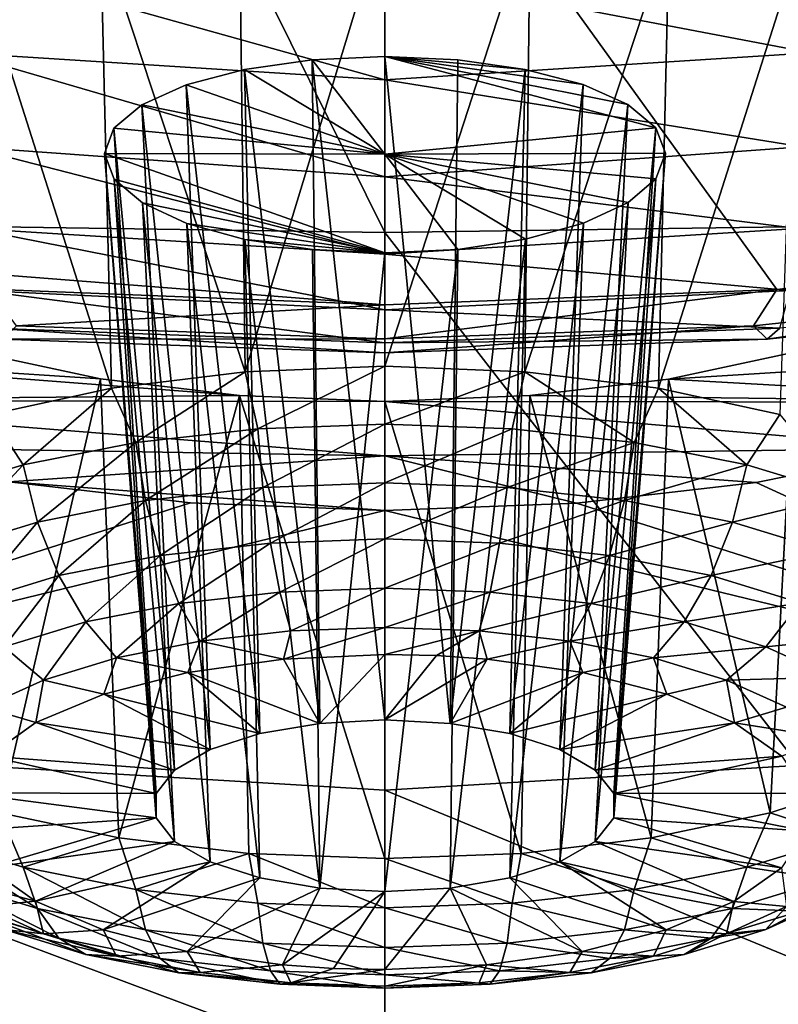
# Model space of a CAD drawing. Header units: metres. Extents: x -106 to 264, y -111 to 81.
# Tile 375 of 549: x 199.21 to 200.85, y 13.22 to 15.35. Entities that reach past the tile are written whole.
import ezdxf

# ---------------------------------------------------------------- set-up
doc = ezdxf.new("R2010")
doc.units = ezdxf.units.M
doc.layers.add('solid_20422013', color=7, linetype='CONTINUOUS')

msp = doc.modelspace()

# ---------------------------------------------------------------- linework, layer by layer
at = {"layer": 'solid_20422013'}
for points in [[(198.050308, 18.825361, 229.589203), (197.341156, 14.932157, 236.316895), (200, 14.893403, 236.424545)], [(198.050308, 18.825361, 229.589203), (200, 14.893403, 236.424545), (200, 18.797649, 229.666183)], [(202.657104, 14.930746, 236.31926), (201.948624, 18.824211, 229.591354), (200, 18.797649, 229.666183)], [(202.657104, 14.930746, 236.31926), (200, 18.797649, 229.666183), (200, 14.893403, 236.424545)], [(198.29425, 14.870348, 144.430344), (198.415222, 16.741348, 139.967499), (200, 15.946752, 141.829239)], [(201.582458, 16.74132, 139.967255), (201.668716, 14.864829, 144.438721), (200, 15.946752, 141.829239)], [(198.29425, 14.870348, 144.430344), (200, 15.946752, 141.829239), (200, 14.737147, 144.636444)], [(200.847443, 14.769706, 144.586182), (200, 14.737147, 144.636444), (200, 15.946752, 141.829239)], [(201.668716, 14.864829, 144.438721), (200.847443, 14.769706, 144.586182), (200, 15.946752, 141.829239)], [(199.697479, 14.591972, 161.025864), (199.38501, 15.541018, 161.434311), (199.685532, 15.573147, 161.341843)], [(199.697479, 14.591972, 161.025864), (199.685532, 15.573147, 161.341843), (200, 15.583456, 161.310364)], [(199.697479, 14.591972, 161.025864), (200, 15.583456, 161.310364), (200, 14.60396, 160.99588)], [(200, 14.60396, 160.99588), (200, 15.583456, 161.310364), (200.314133, 15.573167, 161.341782)], [(200.302521, 14.591972, 161.025864), (200, 14.60396, 160.99588), (200.314133, 15.573167, 161.341782)], [(200.302521, 14.591972, 161.025864), (200.314133, 15.573167, 161.341782), (200.614456, 15.541097, 161.434082)], [(199.4086, 14.556549, 161.114426), (199.11142, 15.489079, 161.583893), (199.38501, 15.541018, 161.434311)], [(199.697479, 14.591972, 161.025864), (199.4086, 14.556549, 161.114426), (199.38501, 15.541018, 161.434311)], [(200.5914, 14.556549, 161.114426), (200.302521, 14.591972, 161.025864), (200.614456, 15.541097, 161.434082)], [(200.5914, 14.556549, 161.114426), (200.614456, 15.541097, 161.434082), (200.887848, 15.489256, 161.583389)], [(200, 15.223277, 146.159729), (200, 15.457694, 146.265884), (199.040359, 15.491342, 146.20636)], [(199.079254, 15.281791, 146.120621), (200, 15.223277, 146.159729), (199.040359, 15.491342, 146.20636)], [(199.4086, 14.556549, 161.114426), (199.146332, 14.499287, 161.257584), (199.11142, 15.489079, 161.583893)], [(200.920822, 15.281923, 146.120651), (200.969025, 15.492273, 146.205276), (200, 15.457694, 146.265884)], [(200.853668, 14.499287, 161.257584), (200.5914, 14.556549, 161.114426), (200.887848, 15.489256, 161.583389)], [(200.920822, 15.281923, 146.120651), (200, 15.457694, 146.265884), (200, 15.223277, 146.159729)], [(199.079254, 15.281791, 146.120621), (200, 15.01379, 146.003159), (200, 15.223277, 146.159729)], [(199.079254, 15.281791, 146.120621), (199.097656, 15.078271, 145.980927), (200, 15.01379, 146.003159)], [(200, 15.273614, 162.156143), (199.842575, 15.266685, 162.175751), (200, 13.839179, 161.695587)], [(200, 15.062906, 162.723267), (199.842575, 15.266685, 162.175751), (200, 15.273614, 162.156143)], [(200.920822, 15.281923, 146.120651), (200, 15.223277, 146.159729), (200.90213, 15.078354, 145.980972)], [(200, 15.273614, 162.156143), (200, 13.839179, 161.695587), (200.140869, 13.831658, 161.714401)], [(200.157227, 15.266706, 162.17569), (200, 15.273614, 162.156143), (200.140869, 13.831658, 161.714401)], [(200.585449, 15.119403, 162.577515), (200, 15.062906, 162.723267), (200, 15.273614, 162.156143)], [(200.524857, 15.169947, 162.440659), (200.585449, 15.119403, 162.577515), (200, 15.273614, 162.156143)], [(200.428711, 15.213019, 162.32309), (200.524857, 15.169947, 162.440659), (200, 15.273614, 162.156143)], [(200.303421, 15.245904, 162.232681), (200.428711, 15.213019, 162.32309), (200, 15.273614, 162.156143)], [(200.157227, 15.266706, 162.17569), (200.303421, 15.245904, 162.232681), (200, 15.273614, 162.156143)], [(199.842575, 15.266685, 162.175751), (199.696045, 15.245799, 162.232971), (199.859131, 13.831658, 161.714401)], [(200, 15.062906, 162.723267), (199.696045, 15.245799, 162.232971), (199.842575, 15.266685, 162.175751)], [(199.842575, 15.266685, 162.175751), (199.859131, 13.831658, 161.714401), (200, 13.839179, 161.695587)], [(200.157227, 15.266706, 162.17569), (200.140869, 13.831658, 161.714401), (200.303421, 15.245904, 162.232681)], [(199.696045, 15.245799, 162.232971), (199.570389, 15.21271, 162.323929), (199.729675, 13.809703, 161.769287)], [(200, 15.062906, 162.723267), (199.570389, 15.21271, 162.323929), (199.696045, 15.245799, 162.232971)], [(199.696045, 15.245799, 162.232971), (199.729675, 13.809703, 161.769287), (199.859131, 13.831658, 161.714401)], [(200.303421, 15.245904, 162.232681), (200.140869, 13.831658, 161.714401), (200.270325, 13.809703, 161.769287)], [(200.303421, 15.245904, 162.232681), (200.270325, 13.809703, 161.769287), (200.428711, 15.213019, 162.32309)], [(199.570389, 15.21271, 162.323929), (199.474182, 15.169371, 162.442215), (199.622131, 13.775093, 161.85582)], [(200, 15.062906, 162.723267), (199.474182, 15.169371, 162.442215), (199.570389, 15.21271, 162.323929)], [(199.570389, 15.21271, 162.323929), (199.622131, 13.775093, 161.85582), (199.729675, 13.809703, 161.769287)], [(200, 15.223277, 146.159729), (200, 15.01379, 146.003159), (200.90213, 15.078354, 145.980972)], [(200.428711, 15.213019, 162.32309), (200.270325, 13.809703, 161.769287), (200.377869, 13.775093, 161.85582)], [(200.428711, 15.213019, 162.32309), (200.377869, 13.775093, 161.85582), (200.524857, 15.169947, 162.440659)], [(199.474182, 15.169371, 162.442215), (199.413971, 15.118643, 162.579575), (199.545181, 13.730632, 161.96698)], [(200, 15.062906, 162.723267), (199.413971, 15.118643, 162.579575), (199.474182, 15.169371, 162.442215)], [(199.474182, 15.169371, 162.442215), (199.545181, 13.730632, 161.96698), (199.622131, 13.775093, 161.85582)], [(200.524857, 15.169947, 162.440659), (200.377869, 13.775093, 161.85582), (200.454819, 13.730632, 161.96698)], [(200.524857, 15.169947, 162.440659), (200.454819, 13.730632, 161.96698), (200.585449, 15.119403, 162.577515)], [(199.413971, 15.118643, 162.579575), (199.393707, 15.063953, 162.726608), (199.505096, 13.679921, 162.093765)], [(200, 15.062906, 162.723267), (199.393707, 15.063953, 162.726608), (199.413971, 15.118643, 162.579575)], [(199.413971, 15.118643, 162.579575), (199.505096, 13.679921, 162.093765), (199.545181, 13.730632, 161.96698)], [(200.585449, 15.119403, 162.577515), (200.606293, 15.064783, 162.72438), (200, 15.062906, 162.723267)], [(200.585449, 15.119403, 162.577515), (200.454819, 13.730632, 161.96698), (200.494904, 13.679921, 162.093765)], [(200.585449, 15.119403, 162.577515), (200.494904, 13.679921, 162.093765), (200.606293, 15.064783, 162.72438)], [(199.097656, 15.078271, 145.980927), (200, 14.846483, 145.809662), (200, 15.01379, 146.003159)], [(199.097656, 15.078271, 145.980927), (199.106873, 14.901903, 145.79184), (200, 14.846483, 145.809662)], [(200.90213, 15.078354, 145.980972), (200, 15.01379, 146.003159), (200.89296, 14.901969, 145.791855)], [(199.393707, 15.063953, 162.726608), (199.505096, 13.627069, 162.225906), (199.505096, 13.679921, 162.093765)], [(199.393707, 15.063953, 162.726608), (199.414703, 15.008873, 162.87323), (199.505096, 13.627069, 162.225906)], [(199.393707, 15.063953, 162.726608), (200, 14.849306, 163.291916), (199.414703, 15.008873, 162.87323)], [(200, 15.062906, 162.723267), (200, 14.849306, 163.291916), (199.393707, 15.063953, 162.726608)], [(200.606293, 15.064783, 162.72438), (200.585876, 15.009629, 162.871231), (200, 15.062906, 162.723267)], [(200.157211, 14.856784, 163.272583), (200, 14.849306, 163.291916), (200, 15.062906, 162.723267)], [(200.303619, 14.878563, 163.215866), (200.157211, 14.856784, 163.272583), (200, 15.062906, 162.723267)], [(200.42926, 14.913101, 163.125656), (200.303619, 14.878563, 163.215866), (200, 15.062906, 162.723267)], [(200.525528, 14.957892, 163.008118), (200.42926, 14.913101, 163.125656), (200, 15.062906, 162.723267)], [(200.585876, 15.009629, 162.871231), (200.525528, 14.957892, 163.008118), (200, 15.062906, 162.723267)], [(200.606293, 15.064783, 162.72438), (200.494904, 13.679921, 162.093765), (200.494904, 13.627069, 162.225906)], [(200.606293, 15.064783, 162.72438), (200.494904, 13.627069, 162.225906), (200.585876, 15.009629, 162.871231)], [(200, 15.01379, 146.003159), (200, 14.846483, 145.809662), (200.89296, 14.901969, 145.791855)], [(199.414703, 15.008873, 162.87323), (199.545181, 13.57636, 162.352692), (199.505096, 13.627069, 162.225906)], [(199.414703, 15.008873, 162.87323), (199.475418, 14.95731, 163.009644), (199.545181, 13.57636, 162.352692)], [(199.414703, 15.008873, 162.87323), (200, 14.849306, 163.291916), (199.475418, 14.95731, 163.009644)], [(200.585876, 15.009629, 162.871231), (200.494904, 13.627069, 162.225906), (200.454819, 13.57636, 162.352692)], [(200.585876, 15.009629, 162.871231), (200.454819, 13.57636, 162.352692), (200.525528, 14.957892, 163.008118)], [(199.475418, 14.95731, 163.009644), (199.622131, 13.531898, 162.463852), (199.545181, 13.57636, 162.352692)], [(199.475418, 14.95731, 163.009644), (199.571777, 14.912734, 163.126617), (199.622131, 13.531898, 162.463852)], [(199.475418, 14.95731, 163.009644), (200, 14.849306, 163.291916), (199.571777, 14.912734, 163.126617)], [(200.525528, 14.957892, 163.008118), (200.454819, 13.57636, 162.352692), (200.377869, 13.531898, 162.463852)], [(200.525528, 14.957892, 163.008118), (200.377869, 13.531898, 162.463852), (200.42926, 14.913101, 163.125656)], [(197.341156, 14.932157, 236.316895), (196.739304, 10.696243, 242.84494), (200, 10.649452, 242.974915)], [(197.341156, 14.932157, 236.316895), (200, 10.649452, 242.974915), (200, 14.893403, 236.424545)], [(203.260788, 10.694852, 242.846985), (202.657104, 14.930746, 236.31926), (200, 14.893403, 236.424545)], [(199.571777, 14.912734, 163.126617), (199.729675, 13.497289, 162.550385), (199.622131, 13.531898, 162.463852)], [(199.571777, 14.912734, 163.126617), (199.697205, 14.878391, 163.216309), (199.729675, 13.497289, 162.550385)], [(199.571777, 14.912734, 163.126617), (200, 14.849306, 163.291916), (199.697205, 14.878391, 163.216309)], [(200.42926, 14.913101, 163.125656), (200.377869, 13.531898, 162.463852), (200.270325, 13.497289, 162.550385)], [(200.42926, 14.913101, 163.125656), (200.270325, 13.497289, 162.550385), (200.303619, 14.878563, 163.215866)], [(199.106873, 14.901903, 145.79184), (200, 14.725793, 145.589432), (200, 14.846483, 145.809662)], [(199.106873, 14.901903, 145.79184), (199.123352, 14.767463, 145.563965), (200, 14.725793, 145.589432)], [(200.89296, 14.901969, 145.791855), (200, 14.846483, 145.809662), (200.876511, 14.767514, 145.563965)], [(203.260788, 10.694852, 242.846985), (200, 14.893403, 236.424545), (200, 10.649452, 242.974915)], [(199.144485, 14.770468, 144.584915), (198.29425, 14.870348, 144.430344), (200, 14.737147, 144.636444)], [(199.697205, 14.878391, 163.216309), (199.859131, 13.475333, 162.60527), (199.729675, 13.497289, 162.550385)], [(199.697205, 14.878391, 163.216309), (199.843262, 14.856739, 163.272705), (199.859131, 13.475333, 162.60527)], [(199.697205, 14.878391, 163.216309), (200, 14.849306, 163.291916), (199.843262, 14.856739, 163.272705)], [(200.303619, 14.878563, 163.215866), (200.270325, 13.497289, 162.550385), (200.140869, 13.475333, 162.60527)], [(200.303619, 14.878563, 163.215866), (200.140869, 13.475333, 162.60527), (200.157211, 14.856784, 163.272583)], [(201.580551, 14.775195, 144.68483), (200.847443, 14.769706, 144.586182), (201.668716, 14.864829, 144.438721)], [(199.843262, 14.856739, 163.272705), (200, 14.849306, 163.291916), (199.859131, 13.475333, 162.60527)], [(200, 14.849306, 163.291916), (200, 13.467812, 162.624084), (199.859131, 13.475333, 162.60527)], [(200.157211, 14.856784, 163.272583), (200.140869, 13.475333, 162.60527), (200, 13.467812, 162.624084)], [(200.157211, 14.856784, 163.272583), (200, 13.467812, 162.624084), (200, 14.849306, 163.291916)], [(200, 14.846483, 145.809662), (200, 14.725793, 145.589432), (200.876511, 14.767514, 145.563965)], [(199.123352, 14.767463, 145.563965), (200, 14.654828, 145.355362), (200, 14.725793, 145.589432)], [(199.123352, 14.767463, 145.563965), (199.146118, 14.68636, 145.312607), (200, 14.654828, 145.355362)], [(199.202805, 14.691633, 144.812866), (199.144485, 14.770468, 144.584915), (200, 14.737147, 144.636444)], [(200, 14.663525, 144.855881), (200, 14.737147, 144.636444), (200.847443, 14.769706, 144.586182)], [(200.796951, 14.691669, 144.812775), (200, 14.663525, 144.855881), (200.847443, 14.769706, 144.586182)], [(200.876511, 14.767514, 145.563965), (200, 14.725793, 145.589432), (200.853729, 14.686402, 145.312576)], [(201.580551, 14.775195, 144.68483), (200.796951, 14.691669, 144.812775), (200.847443, 14.769706, 144.586182)], [(200.826462, 14.662495, 145.056305), (200.796951, 14.691669, 144.812775), (201.580551, 14.775195, 144.68483)], [(201.638779, 14.750257, 144.922974), (200.826462, 14.662495, 145.056305), (201.580551, 14.775195, 144.68483)], [(199.202805, 14.691633, 144.812866), (200, 14.737147, 144.636444), (200, 14.663525, 144.855881)], [(200.853729, 14.686402, 145.312576), (200.826462, 14.662495, 145.056305), (201.638779, 14.750257, 144.922974)], [(200, 14.725793, 145.589432), (200, 14.654828, 145.355362), (200.853729, 14.686402, 145.312576)], [(199.146118, 14.68636, 145.312607), (199.173355, 14.662458, 145.056366), (200, 14.632969, 145.101273)], [(199.146118, 14.68636, 145.312607), (200, 14.632969, 145.101273), (200, 14.654828, 145.355362)], [(199.173355, 14.662458, 145.056366), (199.202805, 14.691633, 144.812866), (200, 14.663525, 144.855881)], [(200, 14.632969, 145.101273), (200, 14.663525, 144.855881), (200.796951, 14.691669, 144.812775)], [(200.826462, 14.662495, 145.056305), (200, 14.632969, 145.101273), (200.796951, 14.691669, 144.812775)], [(200.853729, 14.686402, 145.312576), (200, 14.654828, 145.355362), (200.826462, 14.662495, 145.056305)], [(199.685623, 14.540477, 164.105621), (198.495224, 14.530188, 164.164215), (198.233658, 14.651481, 163.860901)], [(199.385086, 14.576703, 164.014801), (198.233658, 14.651481, 163.860901), (199.111542, 14.635214, 163.867874)], [(199.685623, 14.540477, 164.105621), (198.233658, 14.651481, 163.860901), (199.385086, 14.576703, 164.014801)], [(199.173355, 14.662458, 145.056366), (200, 14.663525, 144.855881), (200, 14.632969, 145.101273)], [(200, 14.654828, 145.355362), (200, 14.632969, 145.101273), (200.826462, 14.662495, 145.056305)], [(199.166962, 13.638213, 163.410431), (199.385086, 14.576703, 164.014801), (199.111542, 14.635214, 163.867874)], [(200.612839, 14.576361, 164.015656), (201.759216, 14.64766, 163.870499), (201.494431, 14.526284, 164.173904)], [(200.612839, 14.576361, 164.015656), (200.885773, 14.634493, 163.86969), (201.759216, 14.64766, 163.870499)], [(200.833038, 13.638213, 163.410431), (200.885773, 14.634493, 163.86969), (200.612839, 14.576361, 164.015656)], [(200.833038, 13.638213, 163.410431), (201.054749, 13.710917, 163.228653), (200.885773, 14.634493, 163.86969)], [(199.460892, 14.439129, 161.072296), (199.4086, 14.556549, 161.114426), (199.697479, 14.591972, 161.025864)], [(199.725159, 14.468901, 160.997864), (199.460892, 14.439129, 161.072296), (199.697479, 14.591972, 161.025864)], [(199.725159, 14.468901, 160.997864), (199.697479, 14.591972, 161.025864), (200, 14.60396, 160.99588)], [(200, 14.478953, 160.972733), (199.725159, 14.468901, 160.997864), (200, 14.60396, 160.99588)], [(200, 14.478953, 160.972733), (200, 14.60396, 160.99588), (200.302521, 14.591972, 161.025864)], [(200.274841, 14.468901, 160.997864), (200, 14.478953, 160.972733), (200.302521, 14.591972, 161.025864)], [(200.539108, 14.439129, 161.072296), (200.274841, 14.468901, 160.997864), (200.302521, 14.591972, 161.025864)], [(200.539108, 14.439129, 161.072296), (200.302521, 14.591972, 161.025864), (200.5914, 14.556549, 161.114426)], [(199.166962, 13.638213, 163.410431), (199.424133, 13.583952, 163.546082), (199.385086, 14.576703, 164.014801)], [(199.424133, 13.583952, 163.546082), (199.685623, 14.540477, 164.105621), (199.385086, 14.576703, 164.014801)], [(200.313248, 14.540385, 164.105835), (200.612839, 14.576361, 164.015656), (201.494431, 14.526284, 164.173904)], [(200.575867, 13.583952, 163.546082), (200.612839, 14.576361, 164.015656), (200.313248, 14.540385, 164.105835)], [(200.575867, 13.583952, 163.546082), (200.833038, 13.638213, 163.410431), (200.612839, 14.576361, 164.015656)], [(199.217331, 14.390783, 161.193161), (199.146332, 14.499287, 161.257584), (199.4086, 14.556549, 161.114426)], [(199.460892, 14.439129, 161.072296), (199.217331, 14.390783, 161.193161), (199.4086, 14.556549, 161.114426)], [(200.782669, 14.390783, 161.193161), (200.539108, 14.439129, 161.072296), (200.5914, 14.556549, 161.114426)], [(200.782669, 14.390783, 161.193161), (200.5914, 14.556549, 161.114426), (200.853668, 14.499287, 161.257584)], [(199.685623, 14.540477, 164.105621), (200, 14.527966, 164.136215), (198.495224, 14.530188, 164.164215)], [(200, 14.410505, 164.441666), (198.818604, 14.42989, 164.411789), (198.495224, 14.530188, 164.164215)], [(200, 14.410505, 164.441666), (198.495224, 14.530188, 164.164215), (200, 14.527966, 164.136215)], [(199.424133, 13.583952, 163.546082), (199.705811, 13.550444, 163.629868), (199.685623, 14.540477, 164.105621)], [(199.685623, 14.540477, 164.105621), (200, 13.539113, 163.658188), (200, 14.527966, 164.136215)], [(199.705811, 13.550444, 163.629868), (200, 13.539113, 163.658188), (199.685623, 14.540477, 164.105621)], [(200.313248, 14.540385, 164.105835), (201.494431, 14.526284, 164.173904), (200, 14.527966, 164.136215)], [(200.294189, 13.550444, 163.629868), (200.313248, 14.540385, 164.105835), (200, 14.527966, 164.136215)], [(200, 14.527966, 164.136215), (201.494431, 14.526284, 164.173904), (201.170166, 14.426994, 164.4189)], [(200, 14.410505, 164.441666), (200, 14.527966, 164.136215), (201.170166, 14.426994, 164.4189)], [(200, 13.539113, 163.658188), (200.294189, 13.550444, 163.629868), (200, 14.527966, 164.136215)], [(200.294189, 13.550444, 163.629868), (200.575867, 13.583952, 163.546082), (200.313248, 14.540385, 164.105835)], [(199.217331, 14.390783, 161.193161), (199.00386, 14.325721, 161.355835), (199.146332, 14.499287, 161.257584)], [(200.99614, 14.325721, 161.355835), (200.782669, 14.390783, 161.193161), (200.853668, 14.499287, 161.257584)], [(199.482285, 14.313276, 161.077591), (199.460892, 14.439129, 161.072296), (199.725159, 14.468901, 160.997864)], [(199.736069, 14.341866, 161.006104), (199.482285, 14.313276, 161.077591), (199.725159, 14.468901, 160.997864)], [(199.736069, 14.341866, 161.006104), (199.725159, 14.468901, 160.997864), (200, 14.478953, 160.972733)], [(200, 14.35152, 160.981964), (199.736069, 14.341866, 161.006104), (200, 14.478953, 160.972733)], [(200.274841, 14.468901, 160.997864), (200, 14.35152, 160.981964), (200, 14.478953, 160.972733)], [(200.263931, 14.341866, 161.006104), (200, 14.35152, 160.981964), (200.274841, 14.468901, 160.997864)], [(200.263931, 14.341866, 161.006104), (200.274841, 14.468901, 160.997864), (200.539108, 14.439129, 161.072296)], [(199.248398, 14.266849, 161.193665), (199.217331, 14.390783, 161.193161), (199.460892, 14.439129, 161.072296)], [(199.482285, 14.313276, 161.077591), (199.248398, 14.266849, 161.193665), (199.460892, 14.439129, 161.072296)], [(200.517715, 14.313276, 161.077591), (200.263931, 14.341866, 161.006104), (200.539108, 14.439129, 161.072296)], [(200.517715, 14.313276, 161.077591), (200.539108, 14.439129, 161.072296), (200.782669, 14.390783, 161.193161)], [(200, 14.410505, 164.441666), (199.187424, 14.354158, 164.597107), (198.818604, 14.42989, 164.411789)], [(200, 14.410505, 164.441666), (201.170166, 14.426994, 164.4189), (200.802597, 14.352578, 164.600967)], [(200.802597, 14.352578, 164.600967), (201.170166, 14.426994, 164.4189), (201.993454, 13.807082, 166.037262)], [(200, 14.410505, 164.441666), (200, 14.292248, 164.747513), (199.187424, 14.354158, 164.597107)], [(200, 14.410505, 164.441666), (200.414398, 14.307917, 164.709534), (200, 14.292248, 164.747513)], [(200, 14.410505, 164.441666), (200.802597, 14.352578, 164.600967), (200.414398, 14.307917, 164.709534)], [(199.043381, 14.204368, 161.349869), (199.00386, 14.325721, 161.355835), (199.217331, 14.390783, 161.193161)], [(199.248398, 14.266849, 161.193665), (199.043381, 14.204368, 161.349869), (199.217331, 14.390783, 161.193161)], [(200.751602, 14.266849, 161.193665), (200.517715, 14.313276, 161.077591), (200.782669, 14.390783, 161.193161)], [(200.751602, 14.266849, 161.193665), (200.782669, 14.390783, 161.193161), (200.99614, 14.325721, 161.355835)], [(199.187424, 14.354158, 164.597107), (199.579422, 14.30859, 164.70787), (198.006744, 13.80702, 166.037415)], [(199.187424, 14.354158, 164.597107), (200, 14.292248, 164.747513), (199.579422, 14.30859, 164.70787)], [(200.414398, 14.307917, 164.709534), (200.802597, 14.352578, 164.600967), (201.993454, 13.807082, 166.037262)], [(199.51413, 14.194697, 161.112946), (199.482285, 14.313276, 161.077591), (199.736069, 14.341866, 161.006104)], [(199.752304, 14.221529, 161.045868), (199.51413, 14.194697, 161.112946), (199.736069, 14.341866, 161.006104)], [(199.752304, 14.221529, 161.045868), (199.736069, 14.341866, 161.006104), (200, 14.35152, 160.981964)], [(200, 14.230589, 161.023209), (199.752304, 14.221529, 161.045868), (200, 14.35152, 160.981964)], [(200.263931, 14.341866, 161.006104), (200, 14.230589, 161.023209), (200, 14.35152, 160.981964)], [(200.247696, 14.221529, 161.045868), (200, 14.230589, 161.023209), (200.263931, 14.341866, 161.006104)], [(200.247696, 14.221529, 161.045868), (200.263931, 14.341866, 161.006104), (200.517715, 14.313276, 161.077591)], [(199.294617, 14.151125, 161.221878), (199.248398, 14.266849, 161.193665), (199.482285, 14.313276, 161.077591)], [(199.51413, 14.194697, 161.112946), (199.294617, 14.151125, 161.221878), (199.482285, 14.313276, 161.077591)], [(200.48587, 14.194697, 161.112946), (200.247696, 14.221529, 161.045868), (200.517715, 14.313276, 161.077591)], [(200.48587, 14.194697, 161.112946), (200.517715, 14.313276, 161.077591), (200.751602, 14.266849, 161.193665)], [(200.956619, 14.204368, 161.349869), (200.751602, 14.266849, 161.193665), (200.99614, 14.325721, 161.355835)], [(199.579422, 14.30859, 164.70787), (200, 14.292248, 164.747513), (198.006744, 13.80702, 166.037415)], [(200, 14.292248, 164.747513), (200, 13.686955, 166.288742), (198.006744, 13.80702, 166.037415)], [(200.414398, 14.307917, 164.709534), (201.993454, 13.807082, 166.037262), (200, 14.292248, 164.747513)], [(201.993454, 13.807082, 166.037262), (200, 13.686955, 166.288742), (200, 14.292248, 164.747513)], [(199.102219, 14.092487, 161.368484), (199.043381, 14.204368, 161.349869), (199.248398, 14.266849, 161.193665)], [(199.294617, 14.151125, 161.221878), (199.102219, 14.092487, 161.368484), (199.248398, 14.266849, 161.193665)], [(200.705383, 14.151125, 161.221878), (200.48587, 14.194697, 161.112946), (200.751602, 14.266849, 161.193665)], [(200.705383, 14.151125, 161.221878), (200.751602, 14.266849, 161.193665), (200.956619, 14.204368, 161.349869)], [(199.772797, 14.115748, 161.114532), (199.752304, 14.221529, 161.045868), (200, 14.230589, 161.023209)], [(200, 14.124059, 161.09375), (199.772797, 14.115748, 161.114532), (200, 14.230589, 161.023209)], [(200.247696, 14.221529, 161.045868), (200, 14.124059, 161.09375), (200, 14.230589, 161.023209)], [(199.554321, 14.091137, 161.176056), (199.51413, 14.194697, 161.112946), (199.752304, 14.221529, 161.045868)], [(199.772797, 14.115748, 161.114532), (199.554321, 14.091137, 161.176056), (199.752304, 14.221529, 161.045868)], [(200.227203, 14.115748, 161.114532), (200, 14.124059, 161.09375), (200.247696, 14.221529, 161.045868)], [(200.227203, 14.115748, 161.114532), (200.247696, 14.221529, 161.045868), (200.48587, 14.194697, 161.112946)], [(200.897781, 14.092487, 161.368484), (200.705383, 14.151125, 161.221878), (200.956619, 14.204368, 161.349869)], [(199.352982, 14.05117, 161.275986), (199.294617, 14.151125, 161.221878), (199.51413, 14.194697, 161.112946)], [(199.554321, 14.091137, 161.176056), (199.352982, 14.05117, 161.275986), (199.51413, 14.194697, 161.112946)], [(200.445679, 14.091137, 161.176056), (200.227203, 14.115748, 161.114532), (200.48587, 14.194697, 161.112946)], [(200.445679, 14.091137, 161.176056), (200.48587, 14.194697, 161.112946), (200.705383, 14.151125, 161.221878)], [(199.176498, 13.997384, 161.410461), (199.102219, 14.092487, 161.368484), (199.294617, 14.151125, 161.221878)], [(199.352982, 14.05117, 161.275986), (199.176498, 13.997384, 161.410461), (199.294617, 14.151125, 161.221878)], [(200.647018, 14.05117, 161.275986), (200.445679, 14.091137, 161.176056), (200.705383, 14.151125, 161.221878)], [(200.647018, 14.05117, 161.275986), (200.705383, 14.151125, 161.221878), (200.897781, 14.092487, 161.368484)], [(199.796219, 14.031431, 161.207626), (199.772797, 14.115748, 161.114532), (200, 14.124059, 161.09375)], [(200, 14.038884, 161.188995), (199.796219, 14.031431, 161.207626), (200, 14.124059, 161.09375)], [(200.227203, 14.115748, 161.114532), (200, 14.038884, 161.188995), (200, 14.124059, 161.09375)], [(199.600266, 14.009356, 161.262817), (199.554321, 14.091137, 161.176056), (199.772797, 14.115748, 161.114532)], [(199.796219, 14.031431, 161.207626), (199.600266, 14.009356, 161.262817), (199.772797, 14.115748, 161.114532)], [(200.203781, 14.031431, 161.207626), (200, 14.038884, 161.188995), (200.227203, 14.115748, 161.114532)], [(200.203781, 14.031431, 161.207626), (200.227203, 14.115748, 161.114532), (200.445679, 14.091137, 161.176056)], [(199.419678, 13.97351, 161.352432), (199.352982, 14.05117, 161.275986), (199.554321, 14.091137, 161.176056)], [(199.600266, 14.009356, 161.262817), (199.419678, 13.97351, 161.352432), (199.554321, 14.091137, 161.176056)], [(200.399734, 14.009356, 161.262817), (200.203781, 14.031431, 161.207626), (200.445679, 14.091137, 161.176056)], [(200.399734, 14.009356, 161.262817), (200.445679, 14.091137, 161.176056), (200.647018, 14.05117, 161.275986)], [(200.823502, 13.997384, 161.410461), (200.647018, 14.05117, 161.275986), (200.897781, 14.092487, 161.368484)], [(200.823502, 13.997384, 161.410461), (200.897781, 14.092487, 161.368484), (201.055679, 14.021036, 161.547134)], [(199.261398, 13.925268, 161.473053), (199.176498, 13.997384, 161.410461), (199.352982, 14.05117, 161.275986)], [(199.419678, 13.97351, 161.352432), (199.261398, 13.925268, 161.473053), (199.352982, 14.05117, 161.275986)], [(199.780579, 13.970784, 161.327301), (199.796219, 14.031431, 161.207626), (200, 14.038884, 161.188995)], [(200, 13.980672, 161.302582), (199.780579, 13.970784, 161.327301), (200, 14.038884, 161.188995)], [(200.203781, 14.031431, 161.207626), (200, 13.980672, 161.302582), (200, 14.038884, 161.188995)], [(200.580322, 13.97351, 161.352432), (200.399734, 14.009356, 161.262817), (200.647018, 14.05117, 161.275986)], [(200.580322, 13.97351, 161.352432), (200.647018, 14.05117, 161.275986), (200.823502, 13.997384, 161.410461)], [(199.780579, 13.970784, 161.327301), (199.600266, 14.009356, 161.262817), (199.796219, 14.031431, 161.207626)], [(200.111465, 13.978148, 161.308899), (200, 13.980672, 161.302582), (200.203781, 14.031431, 161.207626)], [(200.221268, 13.970613, 161.327728), (200.111465, 13.978148, 161.308899), (200.203781, 14.031431, 161.207626)], [(200.221268, 13.970613, 161.327728), (200.203781, 14.031431, 161.207626), (200.399734, 14.009356, 161.262817)], [(200.968323, 13.931846, 161.57431), (200.823502, 13.997384, 161.410461), (201.055679, 14.021036, 161.547134)], [(199.261398, 13.925268, 161.473053), (199.1315, 13.866487, 161.62001), (199.176498, 13.997384, 161.410461)], [(199.573898, 13.941696, 161.400024), (199.419678, 13.97351, 161.352432), (199.600266, 14.009356, 161.262817)], [(199.780579, 13.970784, 161.327301), (199.573898, 13.941696, 161.400024), (199.600266, 14.009356, 161.262817)], [(200.427795, 13.941365, 161.400848), (200.221268, 13.970613, 161.327728), (200.399734, 14.009356, 161.262817)], [(200.427795, 13.941365, 161.400848), (200.399734, 14.009356, 161.262817), (200.580322, 13.97351, 161.352432)], [(200.738602, 13.925268, 161.473053), (200.580322, 13.97351, 161.352432), (200.823502, 13.997384, 161.410461)], [(200.738602, 13.925268, 161.473053), (200.823502, 13.997384, 161.410461), (200.968323, 13.931846, 161.57431)], [(199.391953, 13.895095, 161.516541), (199.261398, 13.925268, 161.473053), (199.419678, 13.97351, 161.352432)], [(199.573898, 13.941696, 161.400024), (199.391953, 13.895095, 161.516541), (199.419678, 13.97351, 161.352432)], [(199.859131, 13.831658, 161.714401), (199.573898, 13.941696, 161.400024), (199.780579, 13.970784, 161.327301)], [(199.859131, 13.831658, 161.714401), (199.780579, 13.970784, 161.327301), (200, 13.980672, 161.302582)], [(199.859131, 13.831658, 161.714401), (200, 13.980672, 161.302582), (200, 13.839179, 161.695587)], [(200, 13.839179, 161.695587), (200, 13.980672, 161.302582), (200.111465, 13.978148, 161.308899)], [(200, 13.839179, 161.695587), (200.111465, 13.978148, 161.308899), (200.221268, 13.970613, 161.327728)], [(200.140869, 13.831658, 161.714401), (200, 13.839179, 161.695587), (200.221268, 13.970613, 161.327728)], [(200.140869, 13.831658, 161.714401), (200.221268, 13.970613, 161.327728), (200.427795, 13.941365, 161.400848)], [(200.609482, 13.894624, 161.517715), (200.427795, 13.941365, 161.400848), (200.580322, 13.97351, 161.352432)], [(200.609482, 13.894624, 161.517715), (200.580322, 13.97351, 161.352432), (200.738602, 13.925268, 161.473053)], [(199.729675, 13.809703, 161.769287), (199.391953, 13.895095, 161.516541), (199.573898, 13.941696, 161.400024)], [(199.859131, 13.831658, 161.714401), (199.729675, 13.809703, 161.769287), (199.573898, 13.941696, 161.400024)], [(200.270325, 13.809703, 161.769287), (200.140869, 13.831658, 161.714401), (200.427795, 13.941365, 161.400848)], [(200.270325, 13.809703, 161.769287), (200.427795, 13.941365, 161.400848), (200.609482, 13.894624, 161.517715)], [(200.8685, 13.866487, 161.62001), (200.738602, 13.925268, 161.473053), (200.968323, 13.931846, 161.57431)], [(199.245285, 13.833686, 161.670074), (199.1315, 13.866487, 161.62001), (199.261398, 13.925268, 161.473053)], [(199.391953, 13.895095, 161.516541), (199.245285, 13.833686, 161.670074), (199.261398, 13.925268, 161.473053)], [(200.755798, 13.833101, 161.671539), (200.609482, 13.894624, 161.517715), (200.738602, 13.925268, 161.473053)], [(200.755798, 13.833101, 161.671539), (200.738602, 13.925268, 161.473053), (200.8685, 13.866487, 161.62001)], [(199.622131, 13.775093, 161.85582), (199.245285, 13.833686, 161.670074), (199.391953, 13.895095, 161.516541)], [(199.729675, 13.809703, 161.769287), (199.622131, 13.775093, 161.85582), (199.391953, 13.895095, 161.516541)], [(200.377869, 13.775093, 161.85582), (200.270325, 13.809703, 161.769287), (200.609482, 13.894624, 161.517715)], [(200.377869, 13.775093, 161.85582), (200.609482, 13.894624, 161.517715), (200.755798, 13.833101, 161.671539)], [(199.245285, 13.833686, 161.670074), (199.142426, 13.761034, 161.851715), (199.1315, 13.866487, 161.62001)], [(200.755798, 13.833101, 161.671539), (200.8685, 13.866487, 161.62001), (200.965027, 13.799422, 161.787689)], [(199.545181, 13.730632, 161.96698), (199.142426, 13.761034, 161.851715), (199.245285, 13.833686, 161.670074)], [(199.622131, 13.775093, 161.85582), (199.545181, 13.730632, 161.96698), (199.245285, 13.833686, 161.670074)], [(200.454819, 13.730632, 161.96698), (200.377869, 13.775093, 161.85582), (200.755798, 13.833101, 161.671539)], [(200.454819, 13.730632, 161.96698), (200.755798, 13.833101, 161.671539), (200.858246, 13.760369, 161.853378)], [(200.858246, 13.760369, 161.853378), (200.755798, 13.833101, 161.671539), (200.965027, 13.799422, 161.787689)], [(200, 13.062696, 167.839691), (197.89801, 12.819589, 168.481827), (198.006744, 13.80702, 166.037415)], [(200, 13.686955, 166.288742), (200, 13.062696, 167.839691), (198.006744, 13.80702, 166.037415)], [(201.993454, 13.807082, 166.037262), (202.102188, 12.819645, 168.481705), (200, 13.686955, 166.288742)], [(199.505096, 13.679921, 162.093765), (199.08934, 13.681354, 162.050934), (199.142426, 13.761034, 161.851715)], [(199.545181, 13.730632, 161.96698), (199.505096, 13.679921, 162.093765), (199.142426, 13.761034, 161.851715)], [(200.494904, 13.679921, 162.093765), (200.454819, 13.730632, 161.96698), (200.858246, 13.760369, 161.853378)], [(200.494904, 13.679921, 162.093765), (200.858246, 13.760369, 161.853378), (200.910889, 13.680649, 162.052689)], [(200.99614, 13.585848, 163.205643), (201.054749, 13.710917, 163.228653), (200.833038, 13.638213, 163.410431)], [(199.505096, 13.627069, 162.225906), (199.089111, 13.599272, 162.256149), (199.08934, 13.681354, 162.050934)], [(199.505096, 13.679921, 162.093765), (199.505096, 13.627069, 162.225906), (199.08934, 13.681354, 162.050934)], [(202.102188, 12.819645, 168.481705), (200, 13.062696, 167.839691), (200, 13.686955, 166.288742)], [(200.494904, 13.679921, 162.093765), (200.910889, 13.680649, 162.052689), (200.91066, 13.598567, 162.257919)], [(200.494904, 13.627069, 162.225906), (200.494904, 13.679921, 162.093765), (200.91066, 13.598567, 162.257919)], [(199.00386, 13.585848, 163.205643), (199.217331, 13.520785, 163.368317), (199.166962, 13.638213, 163.410431)], [(199.217331, 13.520785, 163.368317), (199.424133, 13.583952, 163.546082), (199.166962, 13.638213, 163.410431)], [(200.782669, 13.520785, 163.368317), (200.833038, 13.638213, 163.410431), (200.575867, 13.583952, 163.546082)], [(200.782669, 13.520785, 163.368317), (200.99614, 13.585848, 163.205643), (200.833038, 13.638213, 163.410431)], [(199.505096, 13.627069, 162.225906), (199.141754, 13.519551, 162.45546), (199.089111, 13.599272, 162.256149)], [(199.505096, 13.627069, 162.225906), (199.545181, 13.57636, 162.352692), (199.141754, 13.519551, 162.45546)], [(200.454819, 13.57636, 162.352692), (200.494904, 13.627069, 162.225906), (200.857574, 13.518888, 162.457123)], [(200.494904, 13.627069, 162.225906), (200.91066, 13.598567, 162.257919), (200.857574, 13.518888, 162.457123)], [(199.248398, 13.431377, 163.282486), (199.217331, 13.520785, 163.368317), (199.00386, 13.585848, 163.205643)], [(199.043381, 13.493857, 163.126282), (199.248398, 13.431377, 163.282486), (199.00386, 13.585848, 163.205643)], [(200.956619, 13.493857, 163.126282), (200.99614, 13.585848, 163.205643), (200.782669, 13.520785, 163.368317)], [(199.545181, 13.57636, 162.352692), (199.244202, 13.446819, 162.637314), (199.141754, 13.519551, 162.45546)], [(199.217331, 13.520785, 163.368317), (199.460892, 13.47244, 163.489197), (199.424133, 13.583952, 163.546082)], [(199.545181, 13.57636, 162.352692), (199.622131, 13.531898, 162.463852), (199.244202, 13.446819, 162.637314)], [(199.460892, 13.47244, 163.489197), (199.705811, 13.550444, 163.629868), (199.424133, 13.583952, 163.546082)], [(200.539108, 13.47244, 163.489197), (200.575867, 13.583952, 163.546082), (200.294189, 13.550444, 163.629868)], [(200.377869, 13.531898, 162.463852), (200.454819, 13.57636, 162.352692), (200.754715, 13.446235, 162.638763)], [(200.454819, 13.57636, 162.352692), (200.857574, 13.518888, 162.457123), (200.754715, 13.446235, 162.638763)], [(200.539108, 13.47244, 163.489197), (200.782669, 13.520785, 163.368317), (200.575867, 13.583952, 163.546082)], [(199.460892, 13.47244, 163.489197), (199.725159, 13.442668, 163.563629), (199.705811, 13.550444, 163.629868)], [(200, 13.432615, 163.58876), (200, 13.539113, 163.658188), (199.705811, 13.550444, 163.629868)], [(199.725159, 13.442668, 163.563629), (200, 13.432615, 163.58876), (199.705811, 13.550444, 163.629868)], [(200.274841, 13.442668, 163.563629), (200.294189, 13.550444, 163.629868), (200, 13.539113, 163.658188)], [(200.274841, 13.442668, 163.563629), (200.539108, 13.47244, 163.489197), (200.294189, 13.550444, 163.629868)], [(199.622131, 13.531898, 162.463852), (199.390518, 13.385297, 162.791122), (199.244202, 13.446819, 162.637314)], [(199.622131, 13.531898, 162.463852), (199.729675, 13.497289, 162.550385), (199.390518, 13.385297, 162.791122)], [(200.274841, 13.442668, 163.563629), (200, 13.539113, 163.658188), (200, 13.432615, 163.58876)], [(200.270325, 13.497289, 162.550385), (200.377869, 13.531898, 162.463852), (200.608047, 13.384826, 162.792297)], [(200.377869, 13.531898, 162.463852), (200.754715, 13.446235, 162.638763), (200.608047, 13.384826, 162.792297)], [(199.141754, 13.519551, 162.45546), (199.244202, 13.446819, 162.637314), (199.034973, 13.50253, 162.529968)], [(199.244202, 13.446819, 162.637314), (199.1315, 13.435466, 162.697647), (199.034973, 13.50253, 162.529968)], [(199.482285, 13.38495, 163.39856), (199.460892, 13.47244, 163.489197), (199.217331, 13.520785, 163.368317)], [(199.248398, 13.431377, 163.282486), (199.482285, 13.38495, 163.39856), (199.217331, 13.520785, 163.368317)], [(200.751602, 13.431377, 163.282486), (200.782669, 13.520785, 163.368317), (200.539108, 13.47244, 163.489197)], [(200.751602, 13.431377, 163.282486), (200.956619, 13.493857, 163.126282), (200.782669, 13.520785, 163.368317)], [(200.754715, 13.446235, 162.638763), (200.857574, 13.518888, 162.457123), (200.8685, 13.435466, 162.697647)], [(199.294617, 13.367034, 163.182251), (199.248398, 13.431377, 163.282486), (199.043381, 13.493857, 163.126282)], [(199.102219, 13.425673, 163.035645), (199.294617, 13.367034, 163.182251), (199.043381, 13.493857, 163.126282)], [(199.729675, 13.497289, 162.550385), (199.572205, 13.338555, 162.90799), (199.390518, 13.385297, 162.791122)], [(199.729675, 13.497289, 162.550385), (199.859131, 13.475333, 162.60527), (199.572205, 13.338555, 162.90799)], [(200.140869, 13.475333, 162.60527), (200.270325, 13.497289, 162.550385), (200.426102, 13.338224, 162.908813)], [(200.270325, 13.497289, 162.550385), (200.608047, 13.384826, 162.792297), (200.426102, 13.338224, 162.908813)], [(200.897781, 13.425673, 163.035645), (200.956619, 13.493857, 163.126282), (200.751602, 13.431377, 163.282486)], [(199.736069, 13.356359, 163.470047), (199.725159, 13.442668, 163.563629), (199.460892, 13.47244, 163.489197)], [(199.482285, 13.38495, 163.39856), (199.736069, 13.356359, 163.470047), (199.460892, 13.47244, 163.489197)], [(199.859131, 13.475333, 162.60527), (199.778732, 13.309307, 162.98111), (199.572205, 13.338555, 162.90799)], [(199.859131, 13.475333, 162.60527), (200, 13.467812, 162.624084), (199.778732, 13.309307, 162.98111)], [(200, 13.467812, 162.624084), (199.888535, 13.301773, 162.999954), (199.778732, 13.309307, 162.98111)], [(200, 13.467812, 162.624084), (200, 13.299249, 163.006256), (199.888535, 13.301773, 162.999954)], [(200.140869, 13.475333, 162.60527), (200.219421, 13.309136, 162.981537), (200, 13.299249, 163.006256)], [(200, 13.467812, 162.624084), (200.140869, 13.475333, 162.60527), (200, 13.299249, 163.006256)], [(200.140869, 13.475333, 162.60527), (200.426102, 13.338224, 162.908813), (200.219421, 13.309136, 162.981537)], [(200.517715, 13.38495, 163.39856), (200.539108, 13.47244, 163.489197), (200.274841, 13.442668, 163.563629)], [(200.517715, 13.38495, 163.39856), (200.751602, 13.431377, 163.282486), (200.539108, 13.47244, 163.489197)], [(199.261398, 13.376683, 162.844604), (199.176498, 13.385746, 162.939667), (199.031677, 13.451284, 162.775803)], [(199.1315, 13.435466, 162.697647), (199.261398, 13.376683, 162.844604), (199.031677, 13.451284, 162.775803)], [(199.244202, 13.446819, 162.637314), (199.261398, 13.376683, 162.844604), (199.1315, 13.435466, 162.697647)], [(199.244202, 13.446819, 162.637314), (199.390518, 13.385297, 162.791122), (199.261398, 13.376683, 162.844604)], [(200, 13.346706, 163.494186), (200, 13.432615, 163.58876), (199.725159, 13.442668, 163.563629)], [(199.736069, 13.356359, 163.470047), (200, 13.346706, 163.494186), (199.725159, 13.442668, 163.563629)], [(200.263931, 13.356359, 163.470047), (200.274841, 13.442668, 163.563629), (200, 13.432615, 163.58876)], [(200.263931, 13.356359, 163.470047), (200.517715, 13.38495, 163.39856), (200.274841, 13.442668, 163.563629)], [(200.608047, 13.384826, 162.792297), (200.754715, 13.446235, 162.638763), (200.738602, 13.376683, 162.844604)], [(200.754715, 13.446235, 162.638763), (200.8685, 13.435466, 162.697647), (200.738602, 13.376683, 162.844604)], [(200.823502, 13.385746, 162.939667), (200.968323, 13.451284, 162.775803), (200.897781, 13.425673, 163.035645)], [(200.8685, 13.435466, 162.697647), (200.968323, 13.451284, 162.775803), (200.823502, 13.385746, 162.939667)], [(199.352982, 13.33196, 163.074142), (199.294617, 13.367034, 163.182251), (199.102219, 13.425673, 163.035645)], [(199.176498, 13.385746, 162.939667), (199.352982, 13.33196, 163.074142), (199.102219, 13.425673, 163.035645)], [(199.51413, 13.323462, 163.291183), (199.482285, 13.38495, 163.39856), (199.248398, 13.431377, 163.282486)], [(199.294617, 13.367034, 163.182251), (199.51413, 13.323462, 163.291183), (199.248398, 13.431377, 163.282486)], [(200.263931, 13.356359, 163.470047), (200, 13.432615, 163.58876), (200, 13.346706, 163.494186)], [(200.705383, 13.367034, 163.182251), (200.751602, 13.431377, 163.282486), (200.517715, 13.38495, 163.39856)], [(200.705383, 13.367034, 163.182251), (200.897781, 13.425673, 163.035645), (200.751602, 13.431377, 163.282486)], [(200.823502, 13.385746, 162.939667), (200.897781, 13.425673, 163.035645), (200.705383, 13.367034, 163.182251)], [(200.738602, 13.376683, 162.844604), (200.8685, 13.435466, 162.697647), (200.823502, 13.385746, 162.939667)], [(199.419678, 13.328443, 162.965225), (199.352982, 13.33196, 163.074142), (199.176498, 13.385746, 162.939667)], [(199.261398, 13.376683, 162.844604), (199.419678, 13.328443, 162.965225), (199.176498, 13.385746, 162.939667)], [(199.390518, 13.385297, 162.791122), (199.419678, 13.328443, 162.965225), (199.261398, 13.376683, 162.844604)], [(199.390518, 13.385297, 162.791122), (199.572205, 13.338555, 162.90799), (199.419678, 13.328443, 162.965225)], [(199.752304, 13.296631, 163.358276), (199.736069, 13.356359, 163.470047), (199.482285, 13.38495, 163.39856)], [(199.51413, 13.323462, 163.291183), (199.752304, 13.296631, 163.358276), (199.482285, 13.38495, 163.39856)], [(200.48587, 13.323462, 163.291183), (200.517715, 13.38495, 163.39856), (200.263931, 13.356359, 163.470047)], [(200.426102, 13.338224, 162.908813), (200.608047, 13.384826, 162.792297), (200.580322, 13.328443, 162.965225)], [(200.48587, 13.323462, 163.291183), (200.705383, 13.367034, 163.182251), (200.517715, 13.38495, 163.39856)], [(200.608047, 13.384826, 162.792297), (200.738602, 13.376683, 162.844604), (200.580322, 13.328443, 162.965225)], [(200.580322, 13.328443, 162.965225), (200.738602, 13.376683, 162.844604), (200.647018, 13.33196, 163.074142)], [(200.647018, 13.33196, 163.074142), (200.823502, 13.385746, 162.939667), (200.705383, 13.367034, 163.182251)], [(200.738602, 13.376683, 162.844604), (200.823502, 13.385746, 162.939667), (200.647018, 13.33196, 163.074142)], [(199.554321, 13.291993, 163.174057), (199.51413, 13.323462, 163.291183), (199.294617, 13.367034, 163.182251)], [(199.352982, 13.33196, 163.074142), (199.554321, 13.291993, 163.174057), (199.294617, 13.367034, 163.182251)], [(200, 13.287571, 163.38092), (200, 13.346706, 163.494186), (199.736069, 13.356359, 163.470047)], [(199.752304, 13.296631, 163.358276), (200, 13.287571, 163.38092), (199.736069, 13.356359, 163.470047)], [(200.247696, 13.296631, 163.358276), (200.263931, 13.356359, 163.470047), (200, 13.346706, 163.494186)], [(200.247696, 13.296631, 163.358276), (200.48587, 13.323462, 163.291183), (200.263931, 13.356359, 163.470047)], [(200.647018, 13.33196, 163.074142), (200.705383, 13.367034, 163.182251), (200.48587, 13.323462, 163.291183)], [(199.600266, 13.292596, 163.05484), (199.554321, 13.291993, 163.174057), (199.352982, 13.33196, 163.074142)], [(199.419678, 13.328443, 162.965225), (199.600266, 13.292596, 163.05484), (199.352982, 13.33196, 163.074142)], [(199.572205, 13.338555, 162.90799), (199.600266, 13.292596, 163.05484), (199.419678, 13.328443, 162.965225)], [(199.572205, 13.338555, 162.90799), (199.778732, 13.309307, 162.98111), (199.600266, 13.292596, 163.05484)], [(200.247696, 13.296631, 163.358276), (200, 13.346706, 163.494186), (200, 13.287571, 163.38092)], [(200.219421, 13.309136, 162.981537), (200.426102, 13.338224, 162.908813), (200.399734, 13.292596, 163.05484)], [(200.426102, 13.338224, 162.908813), (200.580322, 13.328443, 162.965225), (200.399734, 13.292596, 163.05484)], [(200.445679, 13.291993, 163.174057), (200.647018, 13.33196, 163.074142), (200.48587, 13.323462, 163.291183)], [(200.580322, 13.328443, 162.965225), (200.647018, 13.33196, 163.074142), (200.445679, 13.291993, 163.174057)], [(199.772797, 13.267382, 163.235596), (199.752304, 13.296631, 163.358276), (199.51413, 13.323462, 163.291183)], [(199.554321, 13.291993, 163.174057), (199.772797, 13.267382, 163.235596), (199.51413, 13.323462, 163.291183)], [(199.778732, 13.309307, 162.98111), (199.796219, 13.270521, 163.110031), (199.600266, 13.292596, 163.05484)], [(199.778732, 13.309307, 162.98111), (199.888535, 13.301773, 162.999954), (199.796219, 13.270521, 163.110031)], [(200.219421, 13.309136, 162.981537), (200, 13.263068, 163.128662), (200, 13.299249, 163.006256)], [(200.219421, 13.309136, 162.981537), (200.203781, 13.270521, 163.110031), (200, 13.263068, 163.128662)], [(200.219421, 13.309136, 162.981537), (200.399734, 13.292596, 163.05484), (200.203781, 13.270521, 163.110031)], [(200.445679, 13.291993, 163.174057), (200.48587, 13.323462, 163.291183), (200.247696, 13.296631, 163.358276)], [(200.399734, 13.292596, 163.05484), (200.580322, 13.328443, 162.965225), (200.445679, 13.291993, 163.174057)], [(199.600266, 13.292596, 163.05484), (199.796219, 13.270521, 163.110031), (199.554321, 13.291993, 163.174057)], [(199.796219, 13.270521, 163.110031), (199.772797, 13.267382, 163.235596), (199.554321, 13.291993, 163.174057)], [(200, 13.259071, 163.256378), (200, 13.287571, 163.38092), (199.752304, 13.296631, 163.358276)], [(199.772797, 13.267382, 163.235596), (200, 13.259071, 163.256378), (199.752304, 13.296631, 163.358276)], [(199.888535, 13.301773, 162.999954), (200, 13.299249, 163.006256), (199.796219, 13.270521, 163.110031)], [(200, 13.299249, 163.006256), (200, 13.263068, 163.128662), (199.796219, 13.270521, 163.110031)], [(200.227203, 13.267382, 163.235596), (200.247696, 13.296631, 163.358276), (200, 13.287571, 163.38092)], [(200.227203, 13.267382, 163.235596), (200, 13.287571, 163.38092), (200, 13.259071, 163.256378)], [(200.203781, 13.270521, 163.110031), (200.399734, 13.292596, 163.05484), (200.227203, 13.267382, 163.235596)], [(200.227203, 13.267382, 163.235596), (200.445679, 13.291993, 163.174057), (200.247696, 13.296631, 163.358276)], [(200.399734, 13.292596, 163.05484), (200.445679, 13.291993, 163.174057), (200.227203, 13.267382, 163.235596)], [(199.796219, 13.270521, 163.110031), (200, 13.263068, 163.128662), (199.772797, 13.267382, 163.235596)], [(200, 13.263068, 163.128662), (200, 13.259071, 163.256378), (199.772797, 13.267382, 163.235596)], [(200.203781, 13.270521, 163.110031), (200, 13.259071, 163.256378), (200, 13.263068, 163.128662)], [(200.203781, 13.270521, 163.110031), (200.227203, 13.267382, 163.235596), (200, 13.259071, 163.256378)]]:
    msp.add_3dface(points, dxfattribs=at)

doc.saveas('drawing.dxf')
